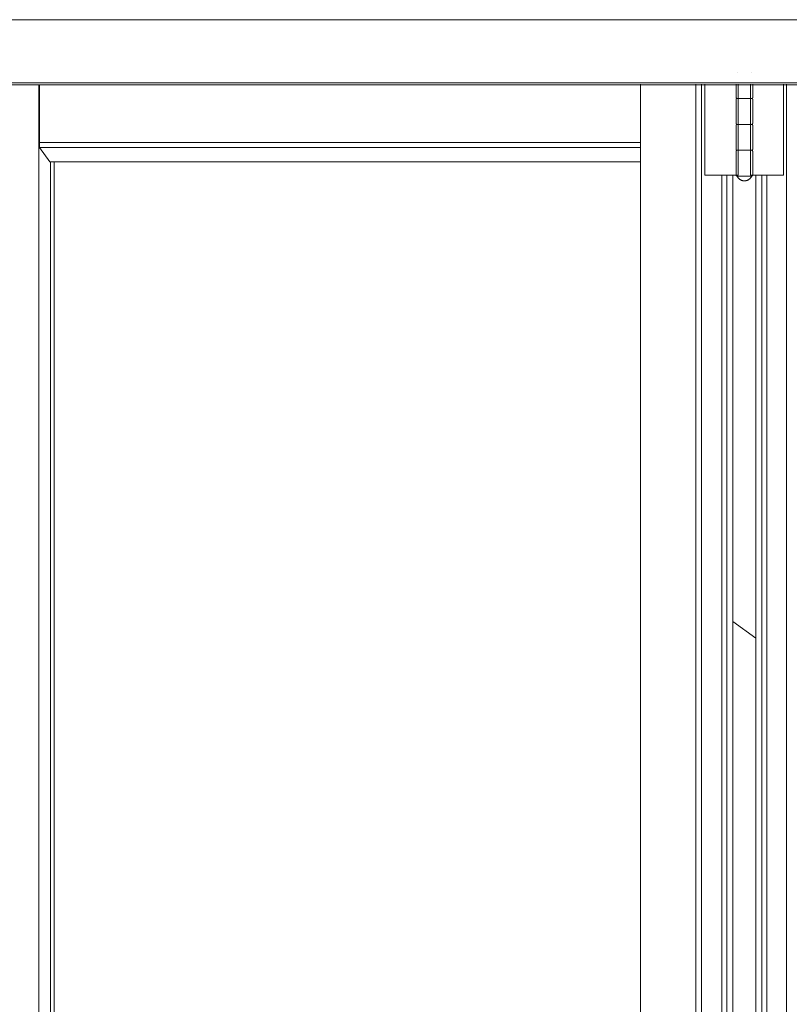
# Model space of a CAD drawing. Header units: inches. Extents: x 424 to 2043, y -237 to 445.
# Tile 715 of 965: x 852.548 to 853.291, y 230.547 to 231.497. Entities that reach past the tile are written whole.
import ezdxf

# ---------------------------------------------------------------- set-up
doc = ezdxf.new("R2010")
doc.units = ezdxf.units.IN
doc.header["$MEASUREMENT"] = 0
for name, color, linetype, lineweight in [('A-DOOR', 31, 'Continuous', 9), ('A-GLAZ-CURT', 52, 'Continuous', 9), ('A-WALL', 113, 'Continuous', 9)]:
    doc.layers.add(name, color=color, linetype=linetype, lineweight=lineweight)

# ---------------------------------------------------------------- blocks, each defined once
blk = doc.blocks.new('5-panel_Bi-fold_external_door_10806 - Type 1-V71-Section 1')
at = {"layer": 'A-DOOR'}
for p, q in [((-125.14544, 16.4), (-120.23363, 16.4)), ((-123.646, 16.349), (-123.64601, 16.349)), ((-123.63201, 16.349), (-123.63201, 16.349)), ((-125.14544, 16.33902), (-120.23363, 16.33902)), ((-125.14542, 16.337), (-120.23361, 16.337)), ((-124.32039, 16.33744), (-124.32039, 14.49993)), ((-124.31968, 16.28156), (-124.31968, 16.33744)), ((-123.73925, 14.49992), (-123.73925, 16.33776)), ((-123.68599, 14.49992), (-123.68599, 16.33776)), ((-123.68028, 16.33776), (-123.68028, 14.49992)), ((-123.67737, 16.25), (-123.67737, 16.33776)), ((-123.64701, 16.33776), (-123.64701, 16.325)), ((-123.64489, 16.33776), (-123.64489, 16.25)), ((-123.63322, 16.25), (-123.63322, 16.33776)), ((-123.63101, 16.325), (-123.63101, 16.33776)), ((-123.60114, 16.33776), (-123.60114, 16.25)), ((-123.59846, 14.49992), (-123.59846, 16.33776)), ((-123.64701, 16.323), (-123.64701, 16.3)), ((-123.63907, 16.324), (-123.64497, 16.324)), ((-123.64495, 16.324), (-123.63894, 16.324)), ((-123.634, 16.324), (-123.63907, 16.324)), ((-123.63894, 16.324), (-123.6331, 16.324)), ((-123.63101, 16.3), (-123.63101, 16.323)), ((-123.64701, 16.298), (-123.64701, 16.275)), ((-123.63907, 16.299), (-123.64497, 16.299)), ((-123.64495, 16.299), (-123.63894, 16.299)), ((-123.634, 16.299), (-123.63907, 16.299)), ((-123.63894, 16.299), (-123.6331, 16.299)), ((-123.63101, 16.275), (-123.63101, 16.298)), ((-124.31962, 16.27659), (-124.31968, 16.28156)), ((-124.31968, 16.28156), (-123.73925, 16.28156)), ((-124.30974, 16.26274), (-124.31962, 16.27659)), ((-124.31962, 16.27659), (-123.73925, 16.27659)), ((-123.64701, 16.273), (-123.64701, 16.25)), ((-123.63907, 16.274), (-123.64497, 16.274)), ((-123.64495, 16.274), (-123.63894, 16.274)), ((-123.634, 16.274), (-123.63907, 16.274)), ((-123.63894, 16.274), (-123.6331, 16.274)), ((-123.63101, 16.25), (-123.63101, 16.273)), ((-124.30974, 16.26274), (-123.73925, 16.26274)), ((-124.30914, 16.26274), (-124.30914, 14.49993)), ((-124.30556, 16.26274), (-124.30556, 14.49993)), ((-123.67562, 16.25), (-123.67737, 16.25)), ((-123.67349, 16.25), (-123.67562, 16.25)), ((-123.66229, 16.25), (-123.67349, 16.25)), ((-123.65997, 16.25), (-123.66229, 16.25)), ((-123.66094, 14.49992), (-123.66094, 16.25)), ((-123.65765, 16.25), (-123.65997, 16.25)), ((-123.65603, 16.25), (-123.65765, 16.25)), ((-123.65032, 16.25), (-123.65603, 16.25)), ((-123.65603, 14.49992), (-123.65603, 16.25)), ((-123.64489, 16.25), (-123.65032, 16.25)), ((-123.65032, 14.49992), (-123.65032, 16.25)), ((-123.63907, 16.249), (-123.6451, 16.249)), ((-123.63298, 16.249), (-123.63907, 16.249)), ((-123.62789, 16.25), (-123.63322, 16.25)), ((-123.62228, 16.25), (-123.62789, 16.25)), ((-123.62789, 16.25), (-123.62789, 14.49992)), ((-123.62069, 16.25), (-123.62228, 16.25)), ((-123.62228, 16.25), (-123.62228, 14.49992)), ((-123.61837, 16.25), (-123.62069, 16.25)), ((-123.61606, 16.25), (-123.61837, 16.25)), ((-123.61728, 16.25), (-123.61728, 14.49992)), ((-123.60505, 16.25), (-123.61606, 16.25)), ((-123.60293, 16.25), (-123.60505, 16.25)), ((-123.60114, 16.25), (-123.60293, 16.25))]:
    blk.add_line(p, q, dxfattribs=at)
at = {"layer": 'A-DOOR', "flags": 128}
for points in [[(-123.64601, 16.324), (-123.64605, 16.324), (-123.64609, 16.324), (-123.64613, 16.32401), (-123.64617, 16.32401), (-123.6462, 16.32402), (-123.64624, 16.32403), (-123.64628, 16.32404), (-123.64632, 16.32405), (-123.64636, 16.32406), (-123.6464, 16.32408), (-123.64643, 16.3241), (-123.64647, 16.32411), (-123.6465, 16.32413), (-123.64654, 16.32415), (-123.64657, 16.32417), (-123.6466, 16.3242), (-123.64663, 16.32422), (-123.64667, 16.32425), (-123.6467, 16.32428), (-123.64672, 16.3243), (-123.64675, 16.32433), (-123.64678, 16.32436), (-123.6468, 16.32439), (-123.64683, 16.32443), (-123.64685, 16.32446), (-123.64687, 16.32449), (-123.64689, 16.32453), (-123.64691, 16.32456), (-123.64692, 16.3246), (-123.64694, 16.32464), (-123.64695, 16.32468), (-123.64696, 16.32471), (-123.64697, 16.32475), (-123.64698, 16.32479), (-123.64699, 16.32483), (-123.647, 16.32487), (-123.647, 16.32491), (-123.647, 16.32495), (-123.64701, 16.32499), (-123.64701, 16.325)], [(-123.64701, 16.323), (-123.64701, 16.32304), (-123.647, 16.32308), (-123.647, 16.32312), (-123.64699, 16.32316), (-123.64699, 16.3232), (-123.64698, 16.32324), (-123.64697, 16.32328), (-123.64696, 16.32331), (-123.64694, 16.32335), (-123.64693, 16.32339), (-123.64691, 16.32343), (-123.64689, 16.32346), (-123.64687, 16.3235), (-123.64685, 16.32353), (-123.64683, 16.32356), (-123.64681, 16.3236), (-123.64678, 16.32363), (-123.64676, 16.32366), (-123.64673, 16.32369), (-123.6467, 16.32372), (-123.64667, 16.32374), (-123.64664, 16.32377), (-123.64661, 16.3238), (-123.64658, 16.32382), (-123.64655, 16.32384), (-123.64651, 16.32386), (-123.64648, 16.32388), (-123.64644, 16.3239), (-123.64641, 16.32392), (-123.64637, 16.32393), (-123.64633, 16.32395), (-123.64629, 16.32396), (-123.64625, 16.32397), (-123.64622, 16.32398), (-123.64618, 16.32399), (-123.64614, 16.32399), (-123.6461, 16.324), (-123.64606, 16.324), (-123.64602, 16.324), (-123.64601, 16.324)], [(-123.63907, 16.324), (-123.63935, 16.324), (-123.63963, 16.324), (-123.63991, 16.324), (-123.64018, 16.324), (-123.64046, 16.324), (-123.64073, 16.324), (-123.641, 16.324), (-123.64127, 16.324), (-123.64153, 16.324), (-123.64179, 16.324), (-123.64204, 16.324), (-123.64229, 16.324), (-123.64254, 16.324), (-123.64278, 16.324), (-123.64301, 16.324), (-123.64324, 16.324), (-123.64346, 16.324), (-123.64367, 16.324), (-123.64387, 16.324), (-123.64407, 16.324), (-123.64426, 16.324), (-123.64444, 16.324), (-123.64461, 16.324), (-123.64478, 16.324), (-123.64493, 16.324), (-123.64507, 16.324), (-123.64521, 16.324), (-123.64533, 16.324), (-123.64545, 16.324), (-123.64555, 16.324), (-123.64565, 16.324), (-123.64573, 16.324), (-123.6458, 16.324), (-123.64586, 16.324), (-123.64591, 16.324), (-123.64595, 16.324), (-123.64598, 16.324), (-123.646, 16.324), (-123.64601, 16.324)], [(-123.64601, 16.324), (-123.646, 16.324), (-123.64598, 16.324), (-123.64596, 16.324), (-123.64592, 16.324), (-123.64587, 16.324), (-123.64581, 16.324), (-123.64573, 16.324), (-123.64565, 16.324), (-123.64556, 16.324), (-123.64545, 16.324), (-123.64534, 16.324), (-123.64522, 16.324), (-123.64508, 16.324), (-123.64494, 16.324), (-123.64478, 16.324), (-123.64462, 16.324), (-123.64445, 16.324), (-123.64427, 16.324), (-123.64408, 16.324), (-123.64388, 16.324), (-123.64368, 16.324), (-123.64347, 16.324), (-123.64325, 16.324), (-123.64302, 16.324), (-123.64279, 16.324), (-123.64255, 16.324), (-123.64231, 16.324), (-123.64206, 16.324), (-123.6418, 16.324), (-123.64154, 16.324), (-123.64128, 16.324), (-123.64101, 16.324), (-123.64074, 16.324), (-123.64047, 16.324), (-123.6402, 16.324), (-123.63992, 16.324), (-123.63964, 16.324), (-123.63936, 16.324), (-123.63908, 16.324), (-123.63894, 16.324)], [(-123.64601, 16.324), (-123.646, 16.324), (-123.64598, 16.324), (-123.64596, 16.324), (-123.64592, 16.324), (-123.64587, 16.324), (-123.64581, 16.324), (-123.64573, 16.324), (-123.64565, 16.324), (-123.64556, 16.324), (-123.64545, 16.324), (-123.64534, 16.324), (-123.64522, 16.324), (-123.64508, 16.324), (-123.64494, 16.324), (-123.64478, 16.324), (-123.64462, 16.324), (-123.64445, 16.324), (-123.64427, 16.324), (-123.64408, 16.324), (-123.64388, 16.324), (-123.64368, 16.324), (-123.64347, 16.324), (-123.64325, 16.324), (-123.64302, 16.324), (-123.64279, 16.324), (-123.64255, 16.324), (-123.64231, 16.324), (-123.64206, 16.324), (-123.6418, 16.324), (-123.64154, 16.324), (-123.64128, 16.324), (-123.64101, 16.324), (-123.64074, 16.324), (-123.64047, 16.324), (-123.6402, 16.324), (-123.63992, 16.324), (-123.63964, 16.324), (-123.63936, 16.324), (-123.63908, 16.324), (-123.63907, 16.324)], [(-123.63894, 16.324), (-123.63922, 16.324), (-123.6395, 16.324), (-123.63978, 16.324), (-123.64006, 16.324), (-123.64034, 16.324), (-123.64061, 16.324), (-123.64088, 16.324), (-123.64115, 16.324), (-123.64141, 16.324), (-123.64168, 16.324), (-123.64193, 16.324), (-123.64218, 16.324), (-123.64243, 16.324), (-123.64267, 16.324), (-123.64291, 16.324), (-123.64314, 16.324), (-123.64336, 16.324), (-123.64358, 16.324), (-123.64378, 16.324), (-123.64398, 16.324), (-123.64418, 16.324), (-123.64436, 16.324), (-123.64454, 16.324), (-123.6447, 16.324), (-123.64486, 16.324), (-123.64501, 16.324), (-123.64515, 16.324), (-123.64528, 16.324), (-123.6454, 16.324), (-123.64551, 16.324), (-123.64561, 16.324), (-123.64569, 16.324), (-123.64577, 16.324), (-123.64584, 16.324), (-123.64589, 16.324), (-123.64594, 16.324), (-123.64597, 16.324), (-123.64599, 16.324), (-123.646, 16.324)], [(-123.63201, 16.324), (-123.63201, 16.324), (-123.63203, 16.324), (-123.63206, 16.324), (-123.6321, 16.324), (-123.63215, 16.324), (-123.63221, 16.324), (-123.63228, 16.324), (-123.63236, 16.324), (-123.63245, 16.324), (-123.63256, 16.324), (-123.63267, 16.324), (-123.6328, 16.324), (-123.63293, 16.324), (-123.63308, 16.324), (-123.63323, 16.324), (-123.63339, 16.324), (-123.63356, 16.324), (-123.63374, 16.324), (-123.63393, 16.324), (-123.63413, 16.324), (-123.63433, 16.324), (-123.63455, 16.324), (-123.63477, 16.324), (-123.63499, 16.324), (-123.63522, 16.324), (-123.63546, 16.324), (-123.63571, 16.324), (-123.63596, 16.324), (-123.63621, 16.324), (-123.63647, 16.324), (-123.63673, 16.324), (-123.637, 16.324), (-123.63727, 16.324), (-123.63754, 16.324), (-123.63782, 16.324), (-123.63809, 16.324), (-123.63837, 16.324), (-123.63865, 16.324), (-123.63893, 16.324), (-123.63907, 16.324)], [(-123.63907, 16.324), (-123.63879, 16.324), (-123.63851, 16.324), (-123.63823, 16.324), (-123.63795, 16.324), (-123.63768, 16.324), (-123.6374, 16.324), (-123.63713, 16.324), (-123.63686, 16.324), (-123.6366, 16.324), (-123.63634, 16.324), (-123.63608, 16.324), (-123.63583, 16.324), (-123.63558, 16.324), (-123.63534, 16.324), (-123.6351, 16.324), (-123.63488, 16.324), (-123.63465, 16.324), (-123.63444, 16.324), (-123.63423, 16.324), (-123.63403, 16.324), (-123.63384, 16.324), (-123.63365, 16.324), (-123.63347, 16.324), (-123.63331, 16.324), (-123.63315, 16.324), (-123.633, 16.324), (-123.63286, 16.324), (-123.63273, 16.324), (-123.63261, 16.324), (-123.6325, 16.324), (-123.63241, 16.324), (-123.63232, 16.324), (-123.63224, 16.324), (-123.63217, 16.324), (-123.63212, 16.324), (-123.63207, 16.324), (-123.63204, 16.324), (-123.63202, 16.324), (-123.63201, 16.324)], [(-123.63894, 16.324), (-123.63866, 16.324), (-123.63839, 16.324), (-123.63811, 16.324), (-123.63783, 16.324), (-123.63756, 16.324), (-123.63728, 16.324), (-123.63701, 16.324), (-123.63675, 16.324), (-123.63648, 16.324), (-123.63622, 16.324), (-123.63597, 16.324), (-123.63572, 16.324), (-123.63547, 16.324), (-123.63524, 16.324), (-123.635, 16.324), (-123.63478, 16.324), (-123.63456, 16.324), (-123.63434, 16.324), (-123.63414, 16.324), (-123.63394, 16.324), (-123.63375, 16.324), (-123.63357, 16.324), (-123.6334, 16.324), (-123.63324, 16.324)], [(-123.63323, 16.324), (-123.63339, 16.324), (-123.63356, 16.324), (-123.63374, 16.324), (-123.63393, 16.324), (-123.63413, 16.324), (-123.63433, 16.324), (-123.63455, 16.324), (-123.63477, 16.324), (-123.63499, 16.324), (-123.63522, 16.324), (-123.63546, 16.324), (-123.63571, 16.324), (-123.63596, 16.324), (-123.63621, 16.324), (-123.63647, 16.324), (-123.63673, 16.324), (-123.637, 16.324), (-123.63727, 16.324), (-123.63754, 16.324), (-123.63782, 16.324), (-123.63809, 16.324), (-123.63837, 16.324), (-123.63865, 16.324), (-123.63893, 16.324), (-123.63894, 16.324)], [(-123.63308, 16.324), (-123.63294, 16.324), (-123.6328, 16.324), (-123.63268, 16.324), (-123.63256, 16.324), (-123.63246, 16.324), (-123.63237, 16.324), (-123.63228, 16.324), (-123.63221, 16.324), (-123.63215, 16.324), (-123.6321, 16.324), (-123.63206, 16.324), (-123.63203, 16.324), (-123.63201, 16.324), (-123.63201, 16.324)], [(-123.63201, 16.324), (-123.63201, 16.324), (-123.63203, 16.324), (-123.63206, 16.324), (-123.6321, 16.324), (-123.63215, 16.324), (-123.63221, 16.324), (-123.63228, 16.324), (-123.63236, 16.324), (-123.63245, 16.324), (-123.63256, 16.324), (-123.63267, 16.324), (-123.6328, 16.324), (-123.63293, 16.324), (-123.63308, 16.324)], [(-123.63101, 16.325), (-123.63101, 16.32496), (-123.63101, 16.32492), (-123.63101, 16.32488), (-123.63102, 16.32484), (-123.63103, 16.3248), (-123.63103, 16.32476), (-123.63105, 16.32472), (-123.63106, 16.32469), (-123.63107, 16.32465), (-123.63109, 16.32461), (-123.6311, 16.32457), (-123.63112, 16.32454), (-123.63114, 16.3245), (-123.63116, 16.32447), (-123.63118, 16.32444), (-123.6312, 16.3244), (-123.63123, 16.32437), (-123.63125, 16.32434), (-123.63128, 16.32431), (-123.63131, 16.32428), (-123.63134, 16.32426), (-123.63137, 16.32423), (-123.6314, 16.3242), (-123.63143, 16.32418), (-123.63147, 16.32416), (-123.6315, 16.32414), (-123.63153, 16.32412), (-123.63157, 16.3241), (-123.63161, 16.32408), (-123.63164, 16.32407), (-123.63168, 16.32405), (-123.63172, 16.32404), (-123.63176, 16.32403), (-123.6318, 16.32402), (-123.63184, 16.32401), (-123.63188, 16.32401), (-123.63192, 16.324), (-123.63196, 16.324), (-123.632, 16.324), (-123.63201, 16.324)], [(-123.63201, 16.324), (-123.63197, 16.324), (-123.63193, 16.324), (-123.63189, 16.32399), (-123.63185, 16.32399), (-123.63181, 16.32398), (-123.63177, 16.32397), (-123.63173, 16.32396), (-123.63169, 16.32395), (-123.63165, 16.32394), (-123.63162, 16.32392), (-123.63158, 16.3239), (-123.63154, 16.32389), (-123.63151, 16.32387), (-123.63147, 16.32385), (-123.63144, 16.32383), (-123.63141, 16.3238), (-123.63138, 16.32378), (-123.63135, 16.32375), (-123.63132, 16.32372), (-123.63129, 16.3237), (-123.63126, 16.32367), (-123.63124, 16.32364), (-123.63121, 16.32361), (-123.63119, 16.32357), (-123.63116, 16.32354), (-123.63114, 16.32351), (-123.63112, 16.32347), (-123.63111, 16.32344), (-123.63109, 16.3234), (-123.63107, 16.32336), (-123.63106, 16.32332), (-123.63105, 16.32329), (-123.63104, 16.32325), (-123.63103, 16.32321), (-123.63102, 16.32317), (-123.63101, 16.32313), (-123.63101, 16.32309), (-123.63101, 16.32305), (-123.63101, 16.32301), (-123.63101, 16.323)], [(-123.64601, 16.299), (-123.64605, 16.299), (-123.64609, 16.299), (-123.64613, 16.29901), (-123.64617, 16.29901), (-123.6462, 16.29902), (-123.64624, 16.29903), (-123.64628, 16.29904), (-123.64632, 16.29905), (-123.64636, 16.29906), (-123.6464, 16.29908), (-123.64643, 16.2991), (-123.64647, 16.29911), (-123.6465, 16.29913), (-123.64654, 16.29915), (-123.64657, 16.29917), (-123.6466, 16.2992), (-123.64663, 16.29922), (-123.64667, 16.29925), (-123.6467, 16.29928), (-123.64672, 16.2993), (-123.64675, 16.29933), (-123.64678, 16.29936), (-123.6468, 16.29939), (-123.64683, 16.29943), (-123.64685, 16.29946), (-123.64687, 16.29949), (-123.64689, 16.29953), (-123.64691, 16.29956), (-123.64692, 16.2996), (-123.64694, 16.29964), (-123.64695, 16.29968), (-123.64696, 16.29971), (-123.64697, 16.29975), (-123.64698, 16.29979), (-123.64699, 16.29983), (-123.647, 16.29987), (-123.647, 16.29991), (-123.647, 16.29995), (-123.64701, 16.29999), (-123.64701, 16.3)], [(-123.64701, 16.298), (-123.64701, 16.29804), (-123.647, 16.29808), (-123.647, 16.29812), (-123.64699, 16.29816), (-123.64699, 16.2982), (-123.64698, 16.29824), (-123.64697, 16.29828), (-123.64696, 16.29831), (-123.64694, 16.29835), (-123.64693, 16.29839), (-123.64691, 16.29843), (-123.64689, 16.29846), (-123.64687, 16.2985), (-123.64685, 16.29853), (-123.64683, 16.29856), (-123.64681, 16.2986), (-123.64678, 16.29863), (-123.64676, 16.29866), (-123.64673, 16.29869), (-123.6467, 16.29872), (-123.64667, 16.29874), (-123.64664, 16.29877), (-123.64661, 16.2988), (-123.64658, 16.29882), (-123.64655, 16.29884), (-123.64651, 16.29886), (-123.64648, 16.29888), (-123.64644, 16.2989), (-123.64641, 16.29892), (-123.64637, 16.29893), (-123.64633, 16.29895), (-123.64629, 16.29896), (-123.64625, 16.29897), (-123.64622, 16.29898), (-123.64618, 16.29899), (-123.64614, 16.29899), (-123.6461, 16.299), (-123.64606, 16.299), (-123.64602, 16.299), (-123.64601, 16.299)], [(-123.63907, 16.299), (-123.63935, 16.299), (-123.63963, 16.299), (-123.63991, 16.299), (-123.64018, 16.299), (-123.64046, 16.299), (-123.64073, 16.299), (-123.641, 16.299), (-123.64127, 16.299), (-123.64153, 16.299), (-123.64179, 16.299), (-123.64204, 16.299), (-123.64229, 16.299), (-123.64254, 16.299), (-123.64278, 16.299), (-123.64301, 16.299), (-123.64324, 16.299), (-123.64346, 16.299), (-123.64367, 16.299), (-123.64387, 16.299), (-123.64407, 16.299), (-123.64426, 16.299), (-123.64444, 16.299), (-123.64461, 16.299), (-123.64478, 16.299), (-123.64493, 16.299), (-123.64507, 16.299), (-123.64521, 16.299), (-123.64533, 16.299), (-123.64545, 16.299), (-123.64555, 16.299), (-123.64565, 16.299), (-123.64573, 16.299), (-123.6458, 16.299), (-123.64586, 16.299), (-123.64591, 16.299), (-123.64595, 16.299), (-123.64598, 16.299), (-123.646, 16.299), (-123.64601, 16.299)], [(-123.64601, 16.299), (-123.646, 16.299), (-123.64598, 16.299), (-123.64596, 16.299), (-123.64592, 16.299), (-123.64587, 16.299), (-123.64581, 16.299), (-123.64573, 16.299), (-123.64565, 16.299), (-123.64556, 16.299), (-123.64545, 16.299), (-123.64534, 16.299), (-123.64522, 16.299), (-123.64508, 16.299), (-123.64494, 16.299), (-123.64478, 16.299), (-123.64462, 16.299), (-123.64445, 16.299), (-123.64427, 16.299), (-123.64408, 16.299), (-123.64388, 16.299), (-123.64368, 16.299), (-123.64347, 16.299), (-123.64325, 16.299), (-123.64302, 16.299), (-123.64279, 16.299), (-123.64255, 16.299), (-123.64231, 16.299), (-123.64206, 16.299), (-123.6418, 16.299), (-123.64154, 16.299), (-123.64128, 16.299), (-123.64101, 16.299), (-123.64074, 16.299), (-123.64047, 16.299), (-123.6402, 16.299), (-123.63992, 16.299), (-123.63964, 16.299), (-123.63936, 16.299), (-123.63908, 16.299), (-123.63894, 16.299)], [(-123.64601, 16.299), (-123.646, 16.299), (-123.64598, 16.299), (-123.64596, 16.299), (-123.64592, 16.299), (-123.64587, 16.299), (-123.64581, 16.299), (-123.64573, 16.299), (-123.64565, 16.299), (-123.64556, 16.299), (-123.64545, 16.299), (-123.64534, 16.299), (-123.64522, 16.299), (-123.64508, 16.299), (-123.64494, 16.299), (-123.64478, 16.299), (-123.64462, 16.299), (-123.64445, 16.299), (-123.64427, 16.299), (-123.64408, 16.299), (-123.64388, 16.299), (-123.64368, 16.299), (-123.64347, 16.299), (-123.64325, 16.299), (-123.64302, 16.299), (-123.64279, 16.299), (-123.64255, 16.299), (-123.64231, 16.299), (-123.64206, 16.299), (-123.6418, 16.299), (-123.64154, 16.299), (-123.64128, 16.299), (-123.64101, 16.299), (-123.64074, 16.299), (-123.64047, 16.299), (-123.6402, 16.299), (-123.63992, 16.299), (-123.63964, 16.299), (-123.63936, 16.299), (-123.63908, 16.299), (-123.63907, 16.299)], [(-123.63894, 16.299), (-123.63922, 16.299), (-123.6395, 16.299), (-123.63978, 16.299), (-123.64006, 16.299), (-123.64034, 16.299), (-123.64061, 16.299), (-123.64088, 16.299), (-123.64115, 16.299), (-123.64141, 16.299), (-123.64168, 16.299), (-123.64193, 16.299), (-123.64218, 16.299), (-123.64243, 16.299), (-123.64267, 16.299), (-123.64291, 16.299), (-123.64314, 16.299), (-123.64336, 16.299), (-123.64358, 16.299), (-123.64378, 16.299), (-123.64398, 16.299), (-123.64418, 16.299), (-123.64436, 16.299), (-123.64454, 16.299), (-123.6447, 16.299), (-123.64486, 16.299), (-123.64501, 16.299), (-123.64515, 16.299), (-123.64528, 16.299), (-123.6454, 16.299), (-123.64551, 16.299), (-123.64561, 16.299), (-123.64569, 16.299), (-123.64577, 16.299), (-123.64584, 16.299), (-123.64589, 16.299), (-123.64594, 16.299), (-123.64597, 16.299), (-123.64599, 16.299), (-123.646, 16.299)], [(-123.63201, 16.299), (-123.63201, 16.299), (-123.63203, 16.299), (-123.63206, 16.299), (-123.6321, 16.299), (-123.63215, 16.299), (-123.63221, 16.299), (-123.63228, 16.299), (-123.63236, 16.299), (-123.63245, 16.299), (-123.63256, 16.299), (-123.63267, 16.299), (-123.6328, 16.299), (-123.63293, 16.299), (-123.63308, 16.299), (-123.63323, 16.299), (-123.63339, 16.299), (-123.63356, 16.299), (-123.63374, 16.299), (-123.63393, 16.299), (-123.63413, 16.299), (-123.63433, 16.299), (-123.63455, 16.299), (-123.63477, 16.299), (-123.63499, 16.299), (-123.63522, 16.299), (-123.63546, 16.299), (-123.63571, 16.299), (-123.63596, 16.299), (-123.63621, 16.299), (-123.63647, 16.299), (-123.63673, 16.299), (-123.637, 16.299), (-123.63727, 16.299), (-123.63754, 16.299), (-123.63782, 16.299), (-123.63809, 16.299), (-123.63837, 16.299), (-123.63865, 16.299), (-123.63893, 16.299), (-123.63907, 16.299)], [(-123.63907, 16.299), (-123.63879, 16.299), (-123.63851, 16.299), (-123.63823, 16.299), (-123.63795, 16.299), (-123.63768, 16.299), (-123.6374, 16.299), (-123.63713, 16.299), (-123.63686, 16.299), (-123.6366, 16.299), (-123.63634, 16.299), (-123.63608, 16.299), (-123.63583, 16.299), (-123.63558, 16.299), (-123.63534, 16.299), (-123.6351, 16.299), (-123.63488, 16.299), (-123.63465, 16.299), (-123.63444, 16.299), (-123.63423, 16.299), (-123.63403, 16.299), (-123.63384, 16.299), (-123.63365, 16.299), (-123.63347, 16.299), (-123.63331, 16.299), (-123.63315, 16.299), (-123.633, 16.299), (-123.63286, 16.299), (-123.63273, 16.299), (-123.63261, 16.299), (-123.6325, 16.299), (-123.63241, 16.299), (-123.63232, 16.299), (-123.63224, 16.299), (-123.63217, 16.299), (-123.63212, 16.299), (-123.63207, 16.299), (-123.63204, 16.299), (-123.63202, 16.299), (-123.63201, 16.299)], [(-123.63894, 16.299), (-123.63866, 16.299), (-123.63839, 16.299), (-123.63811, 16.299), (-123.63783, 16.299), (-123.63756, 16.299), (-123.63728, 16.299), (-123.63701, 16.299), (-123.63675, 16.299), (-123.63648, 16.299), (-123.63622, 16.299), (-123.63597, 16.299), (-123.63572, 16.299), (-123.63547, 16.299), (-123.63524, 16.299), (-123.635, 16.299), (-123.63478, 16.299), (-123.63456, 16.299), (-123.63434, 16.299), (-123.63414, 16.299), (-123.63394, 16.299), (-123.63375, 16.299), (-123.63357, 16.299), (-123.6334, 16.299), (-123.63324, 16.299)], [(-123.63323, 16.299), (-123.63339, 16.299), (-123.63356, 16.299), (-123.63374, 16.299), (-123.63393, 16.299), (-123.63413, 16.299), (-123.63433, 16.299), (-123.63455, 16.299), (-123.63477, 16.299), (-123.63499, 16.299), (-123.63522, 16.299), (-123.63546, 16.299), (-123.63571, 16.299), (-123.63596, 16.299), (-123.63621, 16.299), (-123.63647, 16.299), (-123.63673, 16.299), (-123.637, 16.299), (-123.63727, 16.299), (-123.63754, 16.299), (-123.63782, 16.299), (-123.63809, 16.299), (-123.63837, 16.299), (-123.63865, 16.299), (-123.63893, 16.299), (-123.63894, 16.299)], [(-123.63308, 16.299), (-123.63294, 16.299), (-123.6328, 16.299), (-123.63268, 16.299), (-123.63256, 16.299), (-123.63246, 16.299), (-123.63237, 16.299), (-123.63228, 16.299), (-123.63221, 16.299), (-123.63215, 16.299), (-123.6321, 16.299), (-123.63206, 16.299), (-123.63203, 16.299), (-123.63201, 16.299), (-123.63201, 16.299)], [(-123.63201, 16.299), (-123.63201, 16.299), (-123.63203, 16.299), (-123.63206, 16.299), (-123.6321, 16.299), (-123.63215, 16.299), (-123.63221, 16.299), (-123.63228, 16.299), (-123.63236, 16.299), (-123.63245, 16.299), (-123.63256, 16.299), (-123.63267, 16.299), (-123.6328, 16.299), (-123.63293, 16.299), (-123.63308, 16.299)], [(-123.63101, 16.3), (-123.63101, 16.29996), (-123.63101, 16.29992), (-123.63101, 16.29988), (-123.63102, 16.29984), (-123.63103, 16.2998), (-123.63103, 16.29976), (-123.63105, 16.29972), (-123.63106, 16.29969), (-123.63107, 16.29965), (-123.63109, 16.29961), (-123.6311, 16.29957), (-123.63112, 16.29954), (-123.63114, 16.2995), (-123.63116, 16.29947), (-123.63118, 16.29944), (-123.6312, 16.2994), (-123.63123, 16.29937), (-123.63125, 16.29934), (-123.63128, 16.29931), (-123.63131, 16.29928), (-123.63134, 16.29926), (-123.63137, 16.29923), (-123.6314, 16.2992), (-123.63143, 16.29918), (-123.63147, 16.29916), (-123.6315, 16.29914), (-123.63153, 16.29912), (-123.63157, 16.2991), (-123.63161, 16.29908), (-123.63164, 16.29907), (-123.63168, 16.29905), (-123.63172, 16.29904), (-123.63176, 16.29903), (-123.6318, 16.29902), (-123.63184, 16.29901), (-123.63188, 16.29901), (-123.63192, 16.299), (-123.63196, 16.299), (-123.632, 16.299), (-123.63201, 16.299)], [(-123.63201, 16.299), (-123.63197, 16.299), (-123.63193, 16.299), (-123.63189, 16.29899), (-123.63185, 16.29899), (-123.63181, 16.29898), (-123.63177, 16.29897), (-123.63173, 16.29896), (-123.63169, 16.29895), (-123.63165, 16.29894), (-123.63162, 16.29892), (-123.63158, 16.2989), (-123.63154, 16.29889), (-123.63151, 16.29887), (-123.63147, 16.29885), (-123.63144, 16.29883), (-123.63141, 16.2988), (-123.63138, 16.29878), (-123.63135, 16.29875), (-123.63132, 16.29872), (-123.63129, 16.2987), (-123.63126, 16.29867), (-123.63124, 16.29864), (-123.63121, 16.29861), (-123.63119, 16.29857), (-123.63116, 16.29854), (-123.63114, 16.29851), (-123.63112, 16.29847), (-123.63111, 16.29844), (-123.63109, 16.2984), (-123.63107, 16.29836), (-123.63106, 16.29832), (-123.63105, 16.29829), (-123.63104, 16.29825), (-123.63103, 16.29821), (-123.63102, 16.29817), (-123.63101, 16.29813), (-123.63101, 16.29809), (-123.63101, 16.29805), (-123.63101, 16.29801), (-123.63101, 16.298)], [(-123.64601, 16.274), (-123.64605, 16.274), (-123.64609, 16.274), (-123.64613, 16.27401), (-123.64617, 16.27401), (-123.6462, 16.27402), (-123.64624, 16.27403), (-123.64628, 16.27404), (-123.64632, 16.27405), (-123.64636, 16.27406), (-123.6464, 16.27408), (-123.64643, 16.2741), (-123.64647, 16.27411), (-123.6465, 16.27413), (-123.64654, 16.27415), (-123.64657, 16.27417), (-123.6466, 16.2742), (-123.64663, 16.27422), (-123.64667, 16.27425), (-123.6467, 16.27428), (-123.64672, 16.2743), (-123.64675, 16.27433), (-123.64678, 16.27436), (-123.6468, 16.27439), (-123.64683, 16.27443), (-123.64685, 16.27446), (-123.64687, 16.27449), (-123.64689, 16.27453), (-123.64691, 16.27456), (-123.64692, 16.2746), (-123.64694, 16.27464), (-123.64695, 16.27468), (-123.64696, 16.27471), (-123.64697, 16.27475), (-123.64698, 16.27479), (-123.64699, 16.27483), (-123.647, 16.27487), (-123.647, 16.27491), (-123.647, 16.27495), (-123.64701, 16.27499), (-123.64701, 16.275)], [(-123.63101, 16.275), (-123.63101, 16.27496), (-123.63101, 16.27492), (-123.63101, 16.27488), (-123.63102, 16.27484), (-123.63103, 16.2748), (-123.63103, 16.27476), (-123.63105, 16.27472), (-123.63106, 16.27469), (-123.63107, 16.27465), (-123.63109, 16.27461), (-123.6311, 16.27457), (-123.63112, 16.27454), (-123.63114, 16.2745), (-123.63116, 16.27447), (-123.63118, 16.27444), (-123.6312, 16.2744), (-123.63123, 16.27437), (-123.63125, 16.27434), (-123.63128, 16.27431), (-123.63131, 16.27428), (-123.63134, 16.27426), (-123.63137, 16.27423), (-123.6314, 16.2742), (-123.63143, 16.27418), (-123.63147, 16.27416), (-123.6315, 16.27414), (-123.63153, 16.27412), (-123.63157, 16.2741), (-123.63161, 16.27408), (-123.63164, 16.27407), (-123.63168, 16.27405), (-123.63172, 16.27404), (-123.63176, 16.27403), (-123.6318, 16.27402), (-123.63184, 16.27401), (-123.63188, 16.27401), (-123.63192, 16.274), (-123.63196, 16.274), (-123.632, 16.274), (-123.63201, 16.274)], [(-123.64701, 16.273), (-123.64701, 16.27304), (-123.647, 16.27308), (-123.647, 16.27312), (-123.64699, 16.27316), (-123.64699, 16.2732), (-123.64698, 16.27324), (-123.64697, 16.27328), (-123.64696, 16.27331), (-123.64694, 16.27335), (-123.64693, 16.27339), (-123.64691, 16.27343), (-123.64689, 16.27346), (-123.64687, 16.2735), (-123.64685, 16.27353), (-123.64683, 16.27356), (-123.64681, 16.2736), (-123.64678, 16.27363), (-123.64676, 16.27366), (-123.64673, 16.27369), (-123.6467, 16.27372), (-123.64667, 16.27374), (-123.64664, 16.27377), (-123.64661, 16.2738), (-123.64658, 16.27382), (-123.64655, 16.27384), (-123.64651, 16.27386), (-123.64648, 16.27388), (-123.64644, 16.2739), (-123.64641, 16.27392), (-123.64637, 16.27393), (-123.64633, 16.27395), (-123.64629, 16.27396), (-123.64625, 16.27397), (-123.64622, 16.27398), (-123.64618, 16.27399), (-123.64614, 16.27399), (-123.6461, 16.274), (-123.64606, 16.274), (-123.64602, 16.274), (-123.64601, 16.274)], [(-123.63907, 16.274), (-123.63935, 16.274), (-123.63963, 16.274), (-123.63991, 16.274), (-123.64018, 16.274), (-123.64046, 16.274), (-123.64073, 16.274), (-123.641, 16.274), (-123.64127, 16.274), (-123.64153, 16.274), (-123.64179, 16.274), (-123.64204, 16.274), (-123.64229, 16.274), (-123.64254, 16.274), (-123.64278, 16.274), (-123.64301, 16.274), (-123.64324, 16.274), (-123.64346, 16.274), (-123.64367, 16.274), (-123.64387, 16.274), (-123.64407, 16.274), (-123.64426, 16.274), (-123.64444, 16.274), (-123.64461, 16.274), (-123.64478, 16.274), (-123.64493, 16.274), (-123.64507, 16.274), (-123.64521, 16.274), (-123.64533, 16.274), (-123.64545, 16.274), (-123.64555, 16.274), (-123.64565, 16.274), (-123.64573, 16.274), (-123.6458, 16.274), (-123.64586, 16.274), (-123.64591, 16.274), (-123.64595, 16.274), (-123.64598, 16.274), (-123.646, 16.274), (-123.64601, 16.274)], [(-123.64601, 16.274), (-123.646, 16.274), (-123.64598, 16.274), (-123.64596, 16.274), (-123.64592, 16.274), (-123.64587, 16.274), (-123.64581, 16.274), (-123.64573, 16.274), (-123.64565, 16.274), (-123.64556, 16.274), (-123.64545, 16.274), (-123.64534, 16.274), (-123.64522, 16.274), (-123.64508, 16.274), (-123.64494, 16.274), (-123.64478, 16.274), (-123.64462, 16.274), (-123.64445, 16.274), (-123.64427, 16.274), (-123.64408, 16.274), (-123.64388, 16.274), (-123.64368, 16.274), (-123.64347, 16.274), (-123.64325, 16.274), (-123.64302, 16.274), (-123.64279, 16.274), (-123.64255, 16.274), (-123.64231, 16.274), (-123.64206, 16.274), (-123.6418, 16.274), (-123.64154, 16.274), (-123.64128, 16.274), (-123.64101, 16.274), (-123.64074, 16.274), (-123.64047, 16.274), (-123.6402, 16.274), (-123.63992, 16.274), (-123.63964, 16.274), (-123.63936, 16.274), (-123.63908, 16.274), (-123.63894, 16.274)], [(-123.64601, 16.274), (-123.646, 16.274), (-123.64598, 16.274), (-123.64596, 16.274), (-123.64592, 16.274), (-123.64587, 16.274), (-123.64581, 16.274), (-123.64573, 16.274), (-123.64565, 16.274), (-123.64556, 16.274), (-123.64545, 16.274), (-123.64534, 16.274), (-123.64522, 16.274), (-123.64508, 16.274), (-123.64494, 16.274), (-123.64478, 16.274), (-123.64462, 16.274), (-123.64445, 16.274), (-123.64427, 16.274), (-123.64408, 16.274), (-123.64388, 16.274), (-123.64368, 16.274), (-123.64347, 16.274), (-123.64325, 16.274), (-123.64302, 16.274), (-123.64279, 16.274), (-123.64255, 16.274), (-123.64231, 16.274), (-123.64206, 16.274), (-123.6418, 16.274), (-123.64154, 16.274), (-123.64128, 16.274), (-123.64101, 16.274), (-123.64074, 16.274), (-123.64047, 16.274), (-123.6402, 16.274), (-123.63992, 16.274), (-123.63964, 16.274), (-123.63936, 16.274), (-123.63908, 16.274), (-123.63907, 16.274)], [(-123.63894, 16.274), (-123.63922, 16.274), (-123.6395, 16.274), (-123.63978, 16.274), (-123.64006, 16.274), (-123.64034, 16.274), (-123.64061, 16.274), (-123.64088, 16.274), (-123.64115, 16.274), (-123.64141, 16.274), (-123.64168, 16.274), (-123.64193, 16.274), (-123.64218, 16.274), (-123.64243, 16.274), (-123.64267, 16.274), (-123.64291, 16.274), (-123.64314, 16.274), (-123.64336, 16.274), (-123.64358, 16.274), (-123.64378, 16.274), (-123.64398, 16.274), (-123.64418, 16.274), (-123.64436, 16.274), (-123.64454, 16.274), (-123.6447, 16.274), (-123.64486, 16.274), (-123.64501, 16.274), (-123.64515, 16.274), (-123.64528, 16.274), (-123.6454, 16.274), (-123.64551, 16.274), (-123.64561, 16.274), (-123.64569, 16.274), (-123.64577, 16.274), (-123.64584, 16.274), (-123.64589, 16.274), (-123.64594, 16.274), (-123.64597, 16.274), (-123.64599, 16.274), (-123.646, 16.274)], [(-123.63201, 16.274), (-123.63201, 16.274), (-123.63203, 16.274), (-123.63206, 16.274), (-123.6321, 16.274), (-123.63215, 16.274), (-123.63221, 16.274), (-123.63228, 16.274), (-123.63236, 16.274), (-123.63245, 16.274), (-123.63256, 16.274), (-123.63267, 16.274), (-123.6328, 16.274), (-123.63293, 16.274), (-123.63308, 16.274), (-123.63323, 16.274), (-123.63339, 16.274), (-123.63356, 16.274), (-123.63374, 16.274), (-123.63393, 16.274), (-123.63413, 16.274), (-123.63433, 16.274), (-123.63455, 16.274), (-123.63477, 16.274), (-123.63499, 16.274), (-123.63522, 16.274), (-123.63546, 16.274), (-123.63571, 16.274), (-123.63596, 16.274), (-123.63621, 16.274), (-123.63647, 16.274), (-123.63673, 16.274), (-123.637, 16.274), (-123.63727, 16.274), (-123.63754, 16.274), (-123.63782, 16.274), (-123.63809, 16.274), (-123.63837, 16.274), (-123.63865, 16.274), (-123.63893, 16.274), (-123.63907, 16.274)], [(-123.63907, 16.274), (-123.63879, 16.274), (-123.63851, 16.274), (-123.63823, 16.274), (-123.63795, 16.274), (-123.63768, 16.274), (-123.6374, 16.274), (-123.63713, 16.274), (-123.63686, 16.274), (-123.6366, 16.274), (-123.63634, 16.274), (-123.63608, 16.274), (-123.63583, 16.274), (-123.63558, 16.274), (-123.63534, 16.274), (-123.6351, 16.274), (-123.63488, 16.274), (-123.63465, 16.274), (-123.63444, 16.274), (-123.63423, 16.274), (-123.63403, 16.274), (-123.63384, 16.274), (-123.63365, 16.274), (-123.63347, 16.274), (-123.63331, 16.274), (-123.63315, 16.274), (-123.633, 16.274), (-123.63286, 16.274), (-123.63273, 16.274), (-123.63261, 16.274), (-123.6325, 16.274), (-123.63241, 16.274), (-123.63232, 16.274), (-123.63224, 16.274), (-123.63217, 16.274), (-123.63212, 16.274), (-123.63207, 16.274), (-123.63204, 16.274), (-123.63202, 16.274), (-123.63201, 16.274)], [(-123.63894, 16.274), (-123.63866, 16.274), (-123.63839, 16.274), (-123.63811, 16.274), (-123.63783, 16.274), (-123.63756, 16.274), (-123.63728, 16.274), (-123.63701, 16.274), (-123.63675, 16.274), (-123.63648, 16.274), (-123.63622, 16.274), (-123.63597, 16.274), (-123.63572, 16.274), (-123.63547, 16.274), (-123.63524, 16.274), (-123.635, 16.274), (-123.63478, 16.274), (-123.63456, 16.274), (-123.63434, 16.274), (-123.63414, 16.274), (-123.63394, 16.274), (-123.63375, 16.274), (-123.63357, 16.274), (-123.6334, 16.274), (-123.63324, 16.274)], [(-123.63323, 16.274), (-123.63339, 16.274), (-123.63356, 16.274), (-123.63374, 16.274), (-123.63393, 16.274), (-123.63413, 16.274), (-123.63433, 16.274), (-123.63455, 16.274), (-123.63477, 16.274), (-123.63499, 16.274), (-123.63522, 16.274), (-123.63546, 16.274), (-123.63571, 16.274), (-123.63596, 16.274), (-123.63621, 16.274), (-123.63647, 16.274), (-123.63673, 16.274), (-123.637, 16.274), (-123.63727, 16.274), (-123.63754, 16.274), (-123.63782, 16.274), (-123.63809, 16.274), (-123.63837, 16.274), (-123.63865, 16.274), (-123.63893, 16.274), (-123.63894, 16.274)], [(-123.63308, 16.274), (-123.63294, 16.274), (-123.6328, 16.274), (-123.63268, 16.274), (-123.63256, 16.274), (-123.63246, 16.274), (-123.63237, 16.274), (-123.63228, 16.274), (-123.63221, 16.274), (-123.63215, 16.274), (-123.6321, 16.274), (-123.63206, 16.274), (-123.63203, 16.274), (-123.63201, 16.274), (-123.63201, 16.274)], [(-123.63201, 16.274), (-123.63201, 16.274), (-123.63203, 16.274), (-123.63206, 16.274), (-123.6321, 16.274), (-123.63215, 16.274), (-123.63221, 16.274), (-123.63228, 16.274), (-123.63236, 16.274), (-123.63245, 16.274), (-123.63256, 16.274), (-123.63267, 16.274), (-123.6328, 16.274), (-123.63293, 16.274), (-123.63308, 16.274)], [(-123.63201, 16.274), (-123.63197, 16.274), (-123.63193, 16.274), (-123.63189, 16.27399), (-123.63185, 16.27399), (-123.63181, 16.27398), (-123.63177, 16.27397), (-123.63173, 16.27396), (-123.63169, 16.27395), (-123.63165, 16.27394), (-123.63162, 16.27392), (-123.63158, 16.2739), (-123.63154, 16.27389), (-123.63151, 16.27387), (-123.63147, 16.27385), (-123.63144, 16.27383), (-123.63141, 16.2738), (-123.63138, 16.27378), (-123.63135, 16.27375), (-123.63132, 16.27372), (-123.63129, 16.2737), (-123.63126, 16.27367), (-123.63124, 16.27364), (-123.63121, 16.27361), (-123.63119, 16.27357), (-123.63116, 16.27354), (-123.63114, 16.27351), (-123.63112, 16.27347), (-123.63111, 16.27344), (-123.63109, 16.2734), (-123.63107, 16.27336), (-123.63106, 16.27332), (-123.63105, 16.27329), (-123.63104, 16.27325), (-123.63103, 16.27321), (-123.63102, 16.27317), (-123.63101, 16.27313), (-123.63101, 16.27309), (-123.63101, 16.27305), (-123.63101, 16.27301), (-123.63101, 16.273)], [(-123.64601, 16.249), (-123.64605, 16.249), (-123.64609, 16.249), (-123.64613, 16.24901), (-123.64617, 16.24901), (-123.6462, 16.24902), (-123.64624, 16.24903), (-123.64628, 16.24904), (-123.64632, 16.24905), (-123.64636, 16.24906), (-123.6464, 16.24908), (-123.64643, 16.2491), (-123.64647, 16.24911), (-123.6465, 16.24913), (-123.64654, 16.24915), (-123.64657, 16.24917), (-123.6466, 16.2492), (-123.64663, 16.24922), (-123.64667, 16.24925), (-123.6467, 16.24928), (-123.64672, 16.2493), (-123.64675, 16.24933), (-123.64678, 16.24936), (-123.6468, 16.24939), (-123.64683, 16.24943), (-123.64685, 16.24946), (-123.64687, 16.24949), (-123.64689, 16.24953), (-123.64691, 16.24956), (-123.64692, 16.2496), (-123.64694, 16.24964), (-123.64695, 16.24968), (-123.64696, 16.24971), (-123.64697, 16.24975), (-123.64698, 16.24979), (-123.64699, 16.24983), (-123.647, 16.24987), (-123.647, 16.24991), (-123.647, 16.24995), (-123.64701, 16.24999), (-123.64701, 16.25)], [(-123.63901, 16.2445), (-123.63931, 16.24451), (-123.63962, 16.24452), (-123.63993, 16.24456), (-123.64023, 16.2446), (-123.64053, 16.24465), (-123.64084, 16.24472), (-123.64113, 16.2448), (-123.64143, 16.24489), (-123.64172, 16.24499), (-123.642, 16.24511), (-123.64228, 16.24523), (-123.64256, 16.24537), (-123.64283, 16.24552), (-123.64309, 16.24568), (-123.64335, 16.24584), (-123.6436, 16.24602), (-123.64384, 16.24621), (-123.64408, 16.24641), (-123.64431, 16.24662), (-123.64453, 16.24683), (-123.64474, 16.24706), (-123.64494, 16.24729), (-123.64513, 16.24753), (-123.64531, 16.24778), (-123.64548, 16.24804), (-123.64564, 16.2483), (-123.64579, 16.24857), (-123.64593, 16.24884), (-123.64601, 16.249)], [(-123.64601, 16.249), (-123.646, 16.249), (-123.64598, 16.249), (-123.64596, 16.249), (-123.64592, 16.249), (-123.64587, 16.249), (-123.64581, 16.249), (-123.64573, 16.249), (-123.64565, 16.249), (-123.64556, 16.249), (-123.64545, 16.249), (-123.64534, 16.249), (-123.64522, 16.249), (-123.64508, 16.249), (-123.64494, 16.249), (-123.64478, 16.249), (-123.64462, 16.249), (-123.64445, 16.249), (-123.64427, 16.249), (-123.64408, 16.249), (-123.64388, 16.249), (-123.64368, 16.249), (-123.64347, 16.249), (-123.64325, 16.249), (-123.64302, 16.249), (-123.64279, 16.249), (-123.64255, 16.249), (-123.64231, 16.249), (-123.64206, 16.249), (-123.6418, 16.249), (-123.64154, 16.249), (-123.64128, 16.249), (-123.64101, 16.249), (-123.64074, 16.249), (-123.64047, 16.249), (-123.6402, 16.249), (-123.63992, 16.249), (-123.63964, 16.249), (-123.63936, 16.249), (-123.63908, 16.249), (-123.63907, 16.249)], [(-123.64454, 16.249), (-123.6447, 16.249), (-123.64486, 16.249), (-123.64501, 16.249), (-123.64515, 16.249), (-123.64528, 16.249), (-123.6454, 16.249), (-123.64551, 16.249), (-123.64561, 16.249), (-123.64569, 16.249), (-123.64577, 16.249), (-123.64584, 16.249), (-123.64589, 16.249), (-123.64594, 16.249), (-123.64597, 16.249), (-123.64599, 16.249), (-123.646, 16.249)], [(-123.63907, 16.249), (-123.63879, 16.249), (-123.63851, 16.249), (-123.63823, 16.249), (-123.63795, 16.249), (-123.63768, 16.249), (-123.6374, 16.249), (-123.63713, 16.249), (-123.63686, 16.249), (-123.6366, 16.249), (-123.63634, 16.249), (-123.63608, 16.249), (-123.63583, 16.249), (-123.63558, 16.249), (-123.63534, 16.249), (-123.6351, 16.249), (-123.63488, 16.249), (-123.63465, 16.249), (-123.63444, 16.249), (-123.63423, 16.249), (-123.63403, 16.249), (-123.63384, 16.249), (-123.63365, 16.249), (-123.63347, 16.249), (-123.63331, 16.249), (-123.63315, 16.249), (-123.633, 16.249), (-123.63286, 16.249), (-123.63273, 16.249), (-123.63261, 16.249), (-123.6325, 16.249), (-123.63241, 16.249), (-123.63232, 16.249), (-123.63224, 16.249), (-123.63217, 16.249), (-123.63212, 16.249), (-123.63207, 16.249), (-123.63204, 16.249), (-123.63202, 16.249), (-123.63201, 16.249)], [(-123.63201, 16.249), (-123.63214, 16.24872), (-123.63228, 16.24845), (-123.63244, 16.24818), (-123.6326, 16.24793), (-123.63278, 16.24767), (-123.63297, 16.24743), (-123.63316, 16.24719), (-123.63337, 16.24696), (-123.63358, 16.24674), (-123.6338, 16.24653), (-123.63403, 16.24632), (-123.63427, 16.24613), (-123.63452, 16.24594), (-123.63477, 16.24577), (-123.63503, 16.24561), (-123.6353, 16.24545), (-123.63557, 16.24531), (-123.63585, 16.24518), (-123.63613, 16.24506), (-123.63642, 16.24495), (-123.63671, 16.24485), (-123.63701, 16.24476), (-123.63731, 16.24469), (-123.63761, 16.24463), (-123.63791, 16.24458), (-123.63822, 16.24454), (-123.63852, 16.24452), (-123.63883, 16.2445), (-123.63901, 16.2445)], [(-123.63201, 16.249), (-123.63201, 16.249), (-123.63203, 16.249), (-123.63206, 16.249), (-123.6321, 16.249), (-123.63215, 16.249), (-123.63221, 16.249), (-123.63228, 16.249), (-123.63236, 16.249), (-123.63245, 16.249), (-123.63256, 16.249), (-123.63267, 16.249), (-123.6328, 16.249), (-123.63293, 16.249), (-123.63308, 16.249), (-123.63323, 16.249), (-123.63339, 16.249), (-123.63356, 16.249)], [(-123.63101, 16.25), (-123.63101, 16.24996), (-123.63101, 16.24992), (-123.63101, 16.24988), (-123.63102, 16.24984), (-123.63103, 16.2498), (-123.63103, 16.24976), (-123.63105, 16.24972), (-123.63106, 16.24969), (-123.63107, 16.24965), (-123.63109, 16.24961), (-123.6311, 16.24957), (-123.63112, 16.24954), (-123.63114, 16.2495), (-123.63116, 16.24947), (-123.63118, 16.24944), (-123.6312, 16.2494), (-123.63123, 16.24937), (-123.63125, 16.24934), (-123.63128, 16.24931), (-123.63131, 16.24928), (-123.63134, 16.24926), (-123.63137, 16.24923), (-123.6314, 16.2492), (-123.63143, 16.24918), (-123.63147, 16.24916), (-123.6315, 16.24914), (-123.63153, 16.24912), (-123.63157, 16.2491), (-123.63161, 16.24908), (-123.63164, 16.24907), (-123.63168, 16.24905), (-123.63172, 16.24904), (-123.63176, 16.24903), (-123.6318, 16.24902), (-123.63184, 16.24901), (-123.63188, 16.24901), (-123.63192, 16.249), (-123.63196, 16.249), (-123.632, 16.249), (-123.63201, 16.249)]]:
    blk.add_lwpolyline(points, dxfattribs=at)

msp = doc.modelspace()

# ---------------------------------------------------------------- linework, layer by layer
at = {"layer": 'A-GLAZ-CURT'}
msp.add_line((853.25866, 230.90055), (853.23622, 230.91654), dxfattribs=at)
at = {"layer": 'A-WALL'}
msp.add_line((851.69711, 231.49721), (856.69691, 231.49721), dxfattribs=at)

# ---------------------------------------------------------------- block references
at = {"layer": 'A-DOOR'}
msp.add_blockref('5-panel_Bi-fold_external_door_10806 - Type 1-V71-Section 1', (976.88654, 215.09721), dxfattribs=at)

doc.saveas('drawing.dxf')
